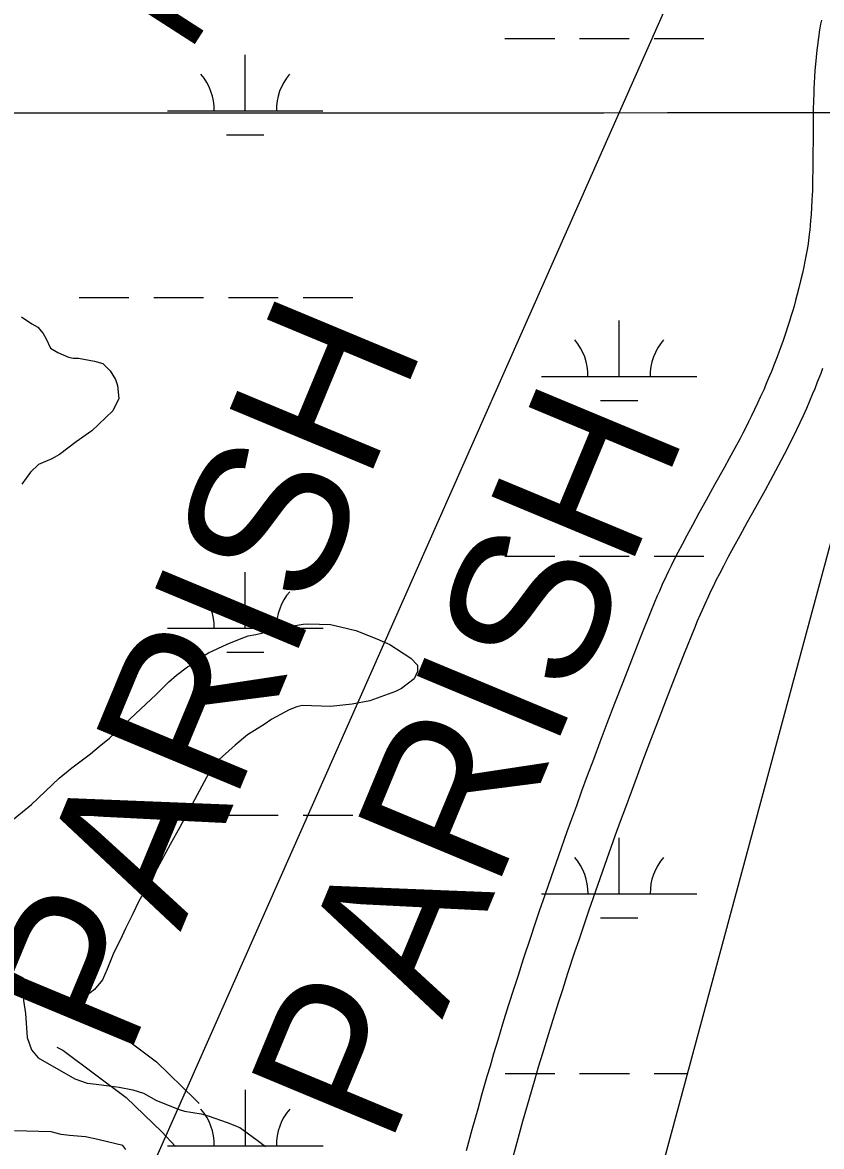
# Model space of a CAD drawing. Extents: x 3263578 to 3301413, y 764927 to 798602.
# Drawn here: x 3293887 to 3294402, y 787289 to 788012 of the extents above; entities that cross this region are included whole.
import ezdxf

# ---------------------------------------------------------------- set-up
doc = ezdxf.new("R2010")
doc.units = 0
for name, color, linetype in [('V-GRID-MAJR', 7, 'Continuous'), ('V-RIVR-RANG-IDEN', 7, 'Continuous'), ('V-ROAD-CNTR', 7, 'Continuous'), ('V-SITE-VEGE', 7, 'Continuous'), ('V-TOPO-BNDY', 7, 'Continuous'), ('V-TOPO-GNAM-IDEN', 7, 'Continuous'), ('V-WETL-SWMP', 7, 'Continuous')]:
    doc.layers.add(name, color=color, linetype=linetype)

msp = doc.modelspace()

# ---------------------------------------------------------------- linework, layer by layer
at = {"layer": 'V-GRID-MAJR'}
msp.add_spline([(3267732.67, 787953.47), (3270352.8, 787952.61), (3275593.07, 787951.47), (3280833.33, 787951.08), (3286073.6, 787951.47), (3291313.87, 787952.61), (3296554.13, 787954.52), (3299174.27, 787955.75)], degree=3, dxfattribs=at)
at = {"layer": 'V-ROAD-CNTR'}
for points in [[(3294401.43, 788012.99), (3294400.95, 788010.44), (3294400.5, 788007.93), (3294400.09, 788005.46), (3294399.72, 788003.03), (3294399.37, 788000.64), (3294399.05, 787998.26), (3294398.49, 787993.67), (3294398.02, 787989.2), (3294397.63, 787984.88), (3294397.31, 787980.7), (3294397.04, 787976.66), (3294396.82, 787972.76), (3294396.65, 787968.98), (3294396.51, 787965.33), (3294396.4, 787961.78), (3294396.24, 787955), (3294396.15, 787948.63), (3294396.06, 787936.82), (3294396.01, 787926.55), (3294395.93, 787917.65), (3294395.8, 787909.91), (3294395.71, 787906.57), (3294395.62, 787903.47), (3294395.38, 787897.6), (3294395.11, 787892.53), (3294394.82, 787888.12), (3294394.52, 787884.29), (3294394.21, 787880.95), (3294393.91, 787878.04), (3294393.63, 787875.51), (3294393.36, 787873.33), (3294392.83, 787869.45), (3294392.4, 787866.59), (3294392.05, 787864.48), (3294391.48, 787861.26), (3294390.84, 787857.96)], [(3294390.87, 787858.14), (3294390.32, 787855.45), (3294389.19, 787850.3), (3294388.07, 787845.5), (3294386.97, 787841.02), (3294385.89, 787836.84), (3294384.84, 787832.93), (3294383.81, 787829.27), (3294382.82, 787825.84), (3294381.86, 787822.64), (3294380.93, 787819.65), (3294380.06, 787816.87), (3294378.33, 787811.6), (3294376.76, 787807.03), (3294375.35, 787803.05), (3294374.08, 787799.57), (3294372.95, 787796.55), (3294370.89, 787791.22), (3294369.3, 787787.26), (3294368.09, 787784.31), (3294366.22, 787779.86), (3294364.31, 787775.44), (3294362.34, 787771.03), (3294360.38, 787766.78), (3294358.44, 787762.69), (3294356.52, 787758.73), (3294354.62, 787754.9), (3294352.75, 787751.2), (3294350.91, 787747.63), (3294349.11, 787744.18), (3294345.54, 787737.47), (3294342.14, 787731.19), (3294338.91, 787725.32), (3294332.76, 787714.26), (3294327.34, 787704.55), (3294322.59, 787696), (3294318.46, 787688.47), (3294314.88, 787681.83), (3294311.78, 787675.97), (3294309.11, 787670.81), (3294306.8, 787666.27), (3294304.81, 787662.26), (3294303.1, 787658.73), (3294301.6, 787655.61), (3294299.07, 787650.17), (3294297.21, 787646.03), (3294295.82, 787642.88), (3294293.82, 787638.18), (3294291.89, 787633.45), (3294285.33, 787617.03), (3294279.25, 787601.64), (3294273.61, 787587.19), (3294268.36, 787573.63), (3294263.49, 787560.9), (3294258.95, 787548.95), (3294254.74, 787537.73), (3294250.82, 787527.2), (3294247.17, 787517.32), (3294243.78, 787508.04), (3294240.62, 787499.33), (3294237.68, 787491.15), (3294232.23, 787475.82), (3294227.52, 787462.37), (3294223.45, 787450.58), (3294219.92, 787440.25), (3294216.87, 787431.2), (3294214.21, 787423.26), (3294209.63, 787409.38), (3294206.24, 787398.94), (3294203.72, 787391.09), (3294199.98, 787379.31), (3294196.3, 787367.51), (3294193.19, 787357.35), (3294190.52, 787348.46), (3294188.22, 787340.67), (3294186.24, 787333.85), (3294182.83, 787321.94), (3294180.31, 787312.98), (3294176.58, 787299.54), (3294172.9, 787286.08)], [(3294402.21, 787789.16), (3294400.99, 787785.88), (3294398.81, 787780.24), (3294397.11, 787776), (3294395.8, 787772.81), (3294393.82, 787768.09), (3294391.77, 787763.36), (3294389.66, 787758.63), (3294387.56, 787754.08), (3294385.49, 787749.71), (3294383.45, 787745.51), (3294381.44, 787741.46), (3294379.47, 787737.57), (3294377.55, 787733.82), (3294375.65, 787730.2), (3294371.97, 787723.27), (3294368.47, 787716.82), (3294365.16, 787710.8), (3294358.96, 787699.65), (3294353.54, 787689.95), (3294348.85, 787681.51), (3294344.81, 787674.14), (3294341.34, 787667.7), (3294338.36, 787662.06), (3294335.81, 787657.13), (3294333.62, 787652.81), (3294331.73, 787649.02), (3294330.12, 787645.7), (3294328.74, 787642.81), (3294326.35, 787637.68), (3294324.62, 787633.84), (3294323.36, 787630.98), (3294321.5, 787626.62), (3294319.7, 787622.21), (3294313.21, 787605.96), (3294307.18, 787590.67), (3294301.57, 787576.32), (3294296.36, 787562.85), (3294291.52, 787550.22), (3294287.02, 787538.35), (3294282.84, 787527.22), (3294278.95, 787516.78), (3294275.33, 787506.97), (3294271.97, 787497.78), (3294268.84, 787489.14), (3294265.93, 787481.05), (3294260.52, 787465.84), (3294255.86, 787452.51), (3294251.82, 787440.84), (3294248.33, 787430.61), (3294245.31, 787421.65), (3294242.68, 787413.81), (3294238.14, 787400.04), (3294234.79, 787389.71), (3294232.3, 787381.96), (3294228.6, 787370.31), (3294224.96, 787358.64), (3294221.9, 787348.65), (3294219.27, 787339.91), (3294217.01, 787332.24), (3294215.06, 787325.53), (3294211.69, 787313.74), (3294209.2, 787304.9), (3294205.5, 787291.58), (3294201.85, 787278.21)], [(3293797.08, 787438.18), (3293804.74, 787436.5), (3293823.92, 787429.79), (3293887.96, 787397.37)], [(3293923.63, 787379.3), (3293929.2, 787376.48), (3293973.55, 787343.27), (3293998.35, 787319.4), (3294001.03, 787316.55)], [(3293909.42, 787352.87), (3293913.31, 787350.9), (3293954.08, 787320.37), (3293977.01, 787298.3), (3293985.82, 787288.94)]]:
    msp.add_lwpolyline(points, dxfattribs=at)
at = {"layer": 'V-SITE-VEGE'}
for p, q in [((3293886.73, 787822.39), (3293893.5, 787817.75)), ((3293893.5, 787817.75), (3293897.38, 787815.67)), ((3293897.38, 787815.67), (3293900.71, 787811.62)), ((3293900.71, 787811.62), (3293902.59, 787808.11)), ((3293902.59, 787808.11), (3293905.37, 787802.11)), ((3293905.37, 787802.11), (3293910.23, 787799.5)), ((3293910.23, 787799.5), (3293917.04, 787796.34)), ((3293917.04, 787796.34), (3293919.99, 787795.76)), ((3293919.99, 787795.76), (3293923.44, 787795.66)), ((3293923.44, 787795.66), (3293933.75, 787793.88)), ((3293933.75, 787793.88), (3293939.12, 787792.24)), ((3293939.12, 787792.24), (3293943.93, 787787.66)), ((3293943.93, 787787.66), (3293947.22, 787782.13)), ((3293947.22, 787782.13), (3293948.58, 787778.15)), ((3293948.58, 787778.15), (3293949.32, 787769.74)), ((3293949.32, 787769.74), (3293945.64, 787761.95)), ((3293945.64, 787761.95), (3293931.94, 787749.03)), ((3293931.94, 787749.03), (3293921.86, 787741.93)), ((3293921.86, 787741.93), (3293911.26, 787733.85)), ((3293906.25, 787731.03), (3293897.75, 787727.34)), ((3293911.26, 787733.85), (3293906.25, 787731.03)), ((3293892.68, 787722.55), (3293887.02, 787714.82)), ((3293897.75, 787727.34), (3293892.68, 787722.55)), ((3294041.11, 787619.03), (3294053.54, 787622.12)), ((3294053.54, 787622.12), (3294059.49, 787623.42)), ((3294059.49, 787623.42), (3294062.96, 787623.81)), ((3294062.96, 787623.81), (3294067.92, 787624.65)), ((3294067.92, 787624.65), (3294071.38, 787625.04)), ((3294071.38, 787625.04), (3294085.68, 787624.63)), ((3294085.68, 787624.63), (3294092.04, 787622.96)), ((3294092.04, 787622.96), (3294101.85, 787620.7)), ((3294101.85, 787620.7), (3294115.5, 787615.36)), ((3294019.19, 787611.78), (3294029.18, 787615.92)), ((3294029.18, 787615.92), (3294032.67, 787617.3)), ((3294032.67, 787617.3), (3294037.63, 787618.14)), ((3294037.63, 787618.14), (3294041.11, 787619.03)), ((3294115.5, 787615.36), (3294123.78, 787611.67)), ((3294002.17, 787603.39), (3294007.18, 787606.21)), ((3294007.18, 787606.21), (3294019.19, 787611.78)), ((3294123.78, 787611.67), (3294137.34, 787602.88)), ((3293993.6, 787597.23), (3293997.11, 787599.1)), ((3293997.11, 787599.1), (3294002.17, 787603.39)), ((3294137.34, 787602.88), (3294141.65, 787598.32)), ((3293981.48, 787587.72), (3293986.54, 787592.01)), ((3293986.54, 787592.01), (3293993.6, 787597.23)), ((3294141.53, 787594.37), (3294139.42, 787589.5)), ((3294141.65, 787598.32), (3294141.53, 787594.37)), ((3293973.35, 787579.57), (3293981.48, 787587.72)), ((3294139.42, 787589.5), (3294131.34, 787583.32)), ((3293943.41, 787551.34), (3293973.35, 787579.57)), ((3294127.34, 787581.47), (3294110.88, 787575.54)), ((3294131.34, 787583.32), (3294127.34, 787581.47)), ((3294063.89, 787571.49), (3294058.91, 787569.66)), ((3294067.37, 787572.37), (3294063.89, 787571.49)), ((3294085.61, 787571.84), (3294067.37, 787572.37)), ((3294099.47, 787573.4), (3294085.61, 787571.84)), ((3294110.88, 787575.54), (3294099.47, 787573.4)), ((3294047.87, 787563.57), (3294042.84, 787560.26)), ((3294058.91, 787569.66), (3294047.87, 787563.57)), ((3294042.84, 787560.26), (3294032.29, 787553.66)), ((3293936.84, 787546.1), (3293943.41, 787551.34)), ((3294032.29, 787553.66), (3294024.2, 787547)), ((3293919.17, 787532.31), (3293931.27, 787541.33)), ((3293931.27, 787541.33), (3293936.84, 787546.1)), ((3294024.2, 787547), (3294012.03, 787536)), ((3294012.03, 787536), (3294008.96, 787532.15)), ((3293911.08, 787525.64), (3293919.17, 787532.31)), ((3294008.96, 787532.15), (3293988.6, 787494.26)), ((3293893.32, 787508.9), (3293911.08, 787525.64)), ((3293881.69, 787499.37), (3293893.32, 787508.9)), ((3293988.6, 787494.26), (3293982.36, 787483.09)), ((3293982.36, 787483.09), (3293974.01, 787467.55)), ((3293974.01, 787467.55), (3293962.03, 787446.19)), ((3293962.03, 787446.19), (3293958.35, 787438.41)), ((3293958.35, 787438.41), (3293953.64, 787429.17)), ((3293953.64, 787429.17), (3293951.52, 787424.3)), ((3293951.52, 787424.3), (3293945.75, 787412.63)), ((3293945.75, 787412.63), (3293942.01, 787402.87)), ((3293942.01, 787402.87), (3293938.85, 787396.05)), ((3293933.73, 787389.79), (3293928.18, 787385.51)), ((3293938.85, 787396.05), (3293933.73, 787389.79)), ((3293892.72, 787387.54), (3293887.8, 787388.18)), ((3293887.8, 787388.18), (3293888.13, 787382.74)), ((3293888.13, 787382.74), (3293889.37, 787374.32)), ((3293904.98, 787385.21), (3293892.72, 787387.54)), ((3293914.82, 787383.93), (3293904.98, 787385.21)), ((3293928.18, 787385.51), (3293914.82, 787383.93)), ((3293889.37, 787374.32), (3293890.4, 787358.99)), ((3293890.4, 787358.99), (3293893.12, 787351.02)), ((3293893.12, 787351.02), (3293897.42, 787345.96)), ((3293897.42, 787345.96), (3293921.2, 787332.43)), ((3293921.2, 787332.43), (3293929.01, 787329.74)), ((3293929.01, 787329.74), (3293934.92, 787329.07)), ((3293934.92, 787329.07), (3293943.26, 787327.84)), ((3293943.26, 787327.84), (3293949.66, 787327.15)), ((3293949.66, 787327.15), (3293958.49, 787325.42)), ((3293958.49, 787325.42), (3293965.33, 787323.24)), ((3293965.33, 787323.24), (3293973.58, 787318.56)), ((3293973.58, 787318.56), (3293988.21, 787312.7)), ((3293988.21, 787312.7), (3293991.63, 787311.61)), ((3293991.63, 787311.61), (3294002.44, 787309.82)), ((3294002.44, 787309.82), (3294006.84, 787308.7)), ((3294006.84, 787308.7), (3294019.05, 787304.4)), ((3294019.05, 787304.4), (3294027.35, 787301.2)), ((3293905.89, 787298.34), (3293882.23, 787299.04)), ((3293912.25, 787296.67), (3293905.89, 787298.34)), ((3293917.66, 787296.02), (3293912.25, 787296.67)), ((3293928, 787295.23), (3293917.66, 787296.02)), ((3294027.35, 787301.2), (3294038.45, 787292.97)), ((3293935.84, 787293.52), (3293928, 787295.23)), ((3293942.21, 787291.85), (3293935.84, 787293.52)), ((3293952.01, 787289.59), (3293942.21, 787291.85)), ((3293953.91, 787287.07), (3293952.01, 787289.59)), ((3294038.45, 787292.97), (3294043.76, 787288.87))]:
    msp.add_line(p, q, dxfattribs=at)
at = {"layer": 'V-TOPO-BNDY'}
msp.add_lwpolyline([(3299171.8, 792803.85), (3294693.52, 792012.26), (3294407.24, 788260.64), (3293659.32, 786573.57), (3293647.84, 784628.78), (3293622.95, 784145.79), (3293562.11, 783871.7), (3293439.77, 783580.65)], dxfattribs=at)
at = {"layer": 'V-WETL-SWMP'}
for p, q in [((3294197.83, 788001.22), (3294229.83, 788001.22)), ((3294245.83, 788001.22), (3294277.83, 788001.22)), ((3294293.83, 788001.23), (3294325.83, 788001.23)), ((3294030.77, 787954.78), (3294030.77, 787990.78)), ((3293980.77, 787954.77), (3294080.77, 787954.78)), ((3294018.77, 787939.35), (3294042.77, 787939.35)), ((3294467.2, 787899.16), (3294280.1, 787205.88)), ((3293923.94, 787834.7), (3293955.94, 787834.7)), ((3293971.94, 787834.7), (3294003.94, 787834.7)), ((3294019.94, 787834.71), (3294051.94, 787834.71)), ((3294067.94, 787834.71), (3294099.93, 787834.71)), ((3294271.25, 787783.98), (3294271.25, 787819.98)), ((3294221.25, 787783.98), (3294321.25, 787783.99)), ((3294259.25, 787768.55), (3294283.25, 787768.55)), ((3294197.85, 787668.54), (3294229.85, 787668.55)), ((3294245.85, 787668.55), (3294277.85, 787668.55)), ((3294293.85, 787668.55), (3294325.85, 787668.55)), ((3294030.79, 787622.1), (3294030.79, 787658.1)), ((3293980.79, 787622.1), (3294080.79, 787622.11)), ((3294018.8, 787606.67), (3294042.79, 787606.67)), ((3293923.96, 787502.02), (3293955.96, 787502.03)), ((3293971.96, 787502.03), (3294003.96, 787502.03)), ((3294019.96, 787502.03), (3294051.96, 787502.03)), ((3294067.96, 787502.03), (3294099.96, 787502.04)), ((3294271.28, 787451.31), (3294271.27, 787487.31)), ((3294221.28, 787451.3), (3294321.28, 787451.31)), ((3294259.28, 787435.87), (3294283.28, 787435.88)), ((3294197.88, 787335.87), (3294229.88, 787335.87)), ((3294245.88, 787335.87), (3294277.88, 787335.88)), ((3294293.88, 787335.88), (3294315.18, 787335.88)), ((3294030.82, 787289.43), (3294030.81, 787325.43)), ((3293980.82, 787289.42), (3294080.82, 787289.43))]:
    msp.add_line(p, q, dxfattribs=at)
for centre, start, end in [((3293975.53, 787955.25), 359.23234, 40.776), ((3294086.01, 787955.26), 139.23235, 180.77601), ((3294216.01, 787784.45), 359.23234, 40.776), ((3294326.5, 787784.46), 139.23235, 180.77601), ((3293975.55, 787622.57), 359.23234, 40.776), ((3294086.04, 787622.58), 139.23235, 180.77601), ((3294216.03, 787451.78), 359.23234, 40.776), ((3294326.52, 787451.79), 139.23235, 180.77601), ((3293975.57, 787289.9), 359.23234, 40.776), ((3294086.06, 787289.91), 139.23235, 180.77601)]:
    msp.add_arc(centre, 35.25, start, end, dxfattribs=at)

# ---------------------------------------------------------------- texts
at = {"layer": 'V-RIVR-RANG-IDEN'}
msp.add_text('R-253.95', height=83, rotation=57.28772, dxfattribs=at).set_placement((3293993.4, 787990.02))
at = {"layer": 'V-TOPO-GNAM-IDEN'}
for p in [(3293954.76, 787344.18), (3294123.17, 787287.85)]:
    msp.add_text('PARISH', height=100, rotation=67.41073, dxfattribs=at).set_placement(p)

doc.saveas('drawing.dxf')
